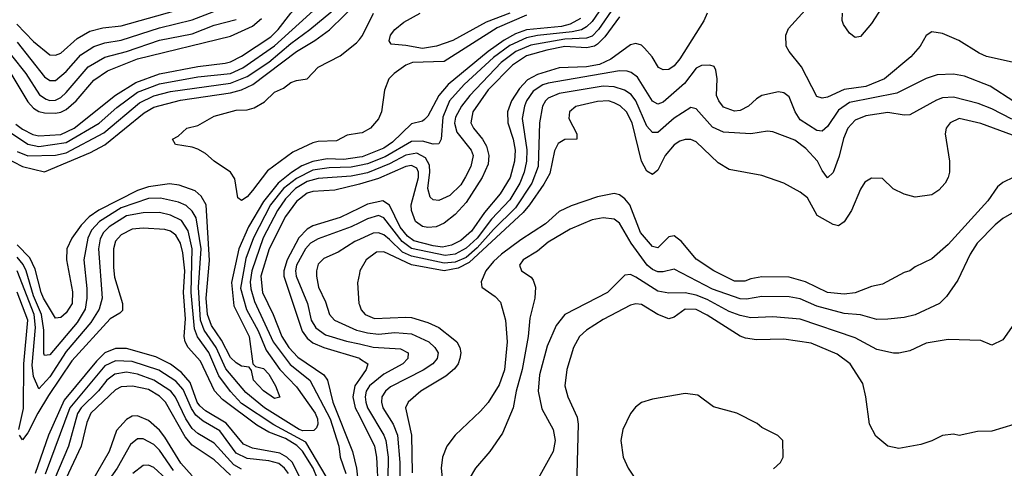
# Model space of a CAD drawing. Header units: inches. Extents: x 1793402 to 1900366, y 320852 to 470679.
# Tile 439 of 604: x 1858760 to 1862355, y 446609 to 448246. Entities that reach past the tile are written whole.
import ezdxf

# ---------------------------------------------------------------- set-up
doc = ezdxf.new("R2010")
doc.units = ezdxf.units.IN
doc.header["$MEASUREMENT"] = 0
doc.layers.add('B8454', color=7, linetype='Continuous')
doc.layers.add('B8464', color=7, linetype='Continuous')

msp = doc.modelspace()

# ---------------------------------------------------------------- linework, layer by layer
at = {"layer": 'B8454', "color": 4}
for points, elevation in [([(1858749.4, 448229.4), (1858810, 448166.7), (1858870, 448118.4), (1858890, 448116.4), (1858910, 448124.4), (1858970, 448177.6), (1859015.8, 448204.2), (1859063.9, 448216.1), (1859130, 448223.6), (1859330, 448279.6), (1859420.9, 448310), (1859486, 448350), (1859497.5, 448362.5), (1859515.8, 448430), (1859536.3, 448470), (1859594.7, 448525.3), (1859630, 448542.3), (1859670, 448552.9), (1859810, 448573.4), (1859830, 448578), (1859851.5, 448590), (1859895.1, 448650), (1859989.7, 448750), (1860000, 448763.9)], 356), ([(1858750, 448163.7), (1858850, 448038), (1858870, 448023.8), (1858890, 448023.8), (1858930, 448056.4), (1858982.7, 448117.3), (1859030, 448148.8), (1859070, 448161.5), (1859130, 448171.5), (1859270, 448216.5), (1859390, 448246), (1859537.4, 448302.6), (1859549.8, 448310.2), (1859563.6, 448330), (1859568, 448390), (1859577, 448423), (1859595.1, 448450), (1859623, 448477), (1859648.7, 448491.3), (1859710, 448508.9), (1859830, 448524), (1859884.2, 448555.8), (1860000, 448691.9)], 352), ([(1858745.1, 447865.1), (1858770, 447846), (1858807.2, 447827.2), (1858830, 447822.6), (1858910, 447827.6), (1858958.3, 447850), (1859110, 447970.3), (1859183.2, 448016.8), (1859270, 448048.4), (1859410, 448074.7), (1859510, 448088), (1859530, 448092.6), (1859570, 448112.4), (1859676.7, 448183.3), (1859703.5, 448210), (1859750, 448270.4), (1859800, 448320), (1859890, 448364.4), (1860000, 448444.3)], 336), ([(1858718.7, 447838.7), (1858790, 447791.3), (1858830, 447783.8), (1858930, 447797.8), (1859050, 447869), (1859114.9, 447925.1), (1859190, 447981.2), (1859270, 448012), (1859410, 448037.2), (1859529, 448050), (1859575.1, 448070), (1859689.9, 448150.1), (1859844.2, 448290), (1859890, 448318), (1859988.4, 448390), (1860000, 448400.2)], 332), ([(1858750, 447765.2), (1858789.3, 447749.3), (1858890, 447751.1), (1858930, 447760.2), (1859067.1, 447832.9), (1859197.7, 447942.3), (1859250, 447968.3), (1859310, 447983.8), (1859530, 448014.5), (1859590, 448038.2), (1859670, 448091.3), (1859750, 448158.6), (1859819.7, 448210), (1860000, 448361.7)], 328), ([(1858670, 447762), (1858770, 447710.2), (1858850, 447690.6), (1859018.3, 447761.7), (1859070, 447789.2), (1859214.4, 447905.6), (1859250, 447926.7), (1859347.5, 447952.5), (1859530, 447979.7), (1859570, 447990.2), (1859610.5, 448009.5), (1859770, 448130.2), (1859837.6, 448170), (1859890.7, 448209.3), (1860000, 448316.3)], 324), ([(1858727.4, 448050), (1858790, 447946), (1858810, 447923.7), (1858830, 447911.6), (1858850, 447906.7), (1858890, 447904.7), (1858910, 447909.1), (1858930, 447918.9), (1858966.3, 447950), (1859030, 448024.9), (1859080.5, 448059.5), (1859190, 448103.5), (1859530, 448185.5), (1859610, 448222.8), (1859642.6, 448250)], 344), ([(1858730, 448115.3), (1858781.7, 448050), (1858832.3, 447972.3), (1858856.1, 447956.1), (1858870, 447951.7), (1858890, 447952.9), (1858910, 447962.6), (1858930, 447980.3), (1859010, 448073.7), (1859070, 448108.9), (1859150, 448130.2), (1859270, 448171.3), (1859390, 448194.7), (1859470, 448226), (1859550, 448247.2)], 348), ([(1860000, 447831.6), (1859955.6, 447824.4), (1859916.4, 447803.6), (1859850, 447801.4), (1859830, 447796.4), (1859757.5, 447762.5), (1859664.9, 447695.1), (1859610, 447622.4), (1859590, 447599.5), (1859570, 447586), (1859556.5, 447596.5), (1859545.4, 447665.4), (1859529.7, 447689.7), (1859470, 447729.5), (1859437.6, 447757.6), (1859410, 447773.2), (1859390, 447781.2), (1859328.7, 447790), (1859318, 447810), (1859338.9, 447821.1), (1859370, 447850.5), (1859410, 447860.5), (1859470, 447894), (1859550, 447916.5), (1859590, 447917.7), (1859615.9, 447924.1), (1859653.2, 447946.8), (1859690, 447981.3), (1859723.3, 447996.7), (1859750, 448016.4), (1859770, 448024.4), (1859810, 448030.4), (1859850, 448073.4), (1859930, 448114), (1859990, 448161.3), (1860000, 448173.3)], 316), ([(1860000, 447744.2), (1859943.7, 447736.3), (1859882.3, 447737.7), (1859830, 447729), (1859790, 447712.2), (1859751.7, 447688.3), (1859703.5, 447650), (1859650, 447582.7), (1859594.7, 447490), (1859559.7, 447410), (1859532.9, 447287.1), (1859542, 447202), (1859597.3, 447090), (1859610.7, 446990.7), (1859620.7, 446980.7), (1859650, 446972.7), (1859670, 446952.4), (1859694.4, 446910), (1859710, 446868), (1859690, 446863.7), (1859650, 446892), (1859614, 446930), (1859606.3, 446966.3), (1859598, 446978), (1859570, 446981.6), (1859550, 446993.6), (1859530, 447013.6), (1859496.2, 447076.2), (1859460.3, 447130), (1859446, 447170), (1859440.2, 447230), (1859452.4, 447367.6), (1859440.4, 447570), (1859422.5, 447602.5), (1859401, 447621), (1859342.5, 447642.5), (1859306.9, 447646.9), (1859230, 447636.5), (1859190, 447623.1), (1859048.9, 447551.1), (1859013.9, 447526.1), (1858983.6, 447496.4), (1858950, 447449.4), (1858932, 447410), (1858930.3, 447370), (1858952.7, 447252.7), (1858951.7, 447210), (1858930, 447176), (1858910, 447159.3), (1858890, 447157.2), (1858846.8, 447230), (1858837.6, 447250), (1858816.1, 447336.1), (1858796.8, 447376.8), (1858750, 447423.9)], 324), ([(1860000, 447713.6), (1859970, 447707.4), (1859890, 447706), (1859830, 447697), (1859770, 447666.5), (1859723.2, 447630), (1859675.4, 447570), (1859612.9, 447450), (1859585.2, 447374.8), (1859566.3, 447266.3), (1859588.1, 447188.1), (1859630.7, 447110.7), (1859660, 447040), (1859710.2, 446970), (1859770, 446906), (1859838.3, 446810), (1859847.6, 446790), (1859848.8, 446770), (1859843.9, 446756.1), (1859833.3, 446746.7), (1859793.9, 446746.1), (1859780.7, 446750), (1859654, 446830), (1859585.5, 446885.5), (1859512, 446972), (1859477.3, 447050), (1859432.9, 447112.9), (1859420.5, 447150), (1859413.1, 447270), (1859422.4, 447410), (1859403.6, 447523.6), (1859390, 447547.3), (1859367.4, 447567.4), (1859339.8, 447579.8), (1859274.2, 447594.2), (1859230, 447593.3), (1859130, 447559.4), (1859051.7, 447510), (1859022.4, 447477.6), (1859008.6, 447448.6), (1858993.4, 447370), (1859004.8, 447264.8), (1859005.2, 447230), (1858999, 447190), (1858970, 447140.5), (1858870, 447022.9), (1858850, 447021.2), (1858847.6, 447027.6), (1858847.3, 447112.7), (1858839.2, 447170), (1858810, 447238.7), (1858783.4, 447330), (1858772.6, 447352.6), (1858750, 447379.8)], 328), ([(1860000, 447681.1), (1859970, 447674.8), (1859850, 447666), (1859810, 447655.7), (1859766.7, 447630), (1859730, 447592.3), (1859700.7, 447550), (1859649.3, 447450), (1859607.8, 447330), (1859601.8, 447290), (1859603.4, 447263.4), (1859617.4, 447217.4), (1859684.9, 447070), (1859747.4, 446987.4), (1859819.5, 446930), (1859893, 446790), (1859924.9, 446690), (1859930.3, 446650), (1859950.2, 446590.2)], 332), ([(1860000, 447645.9), (1859995.4, 447644.6), (1859910, 447624.4), (1859830, 447619.1), (1859810, 447613.5), (1859770, 447583), (1859730, 447527.6), (1859670.2, 447410), (1859639.7, 447310), (1859646, 447250), (1859684.7, 447170), (1859716.5, 447090), (1859742.8, 447050), (1859774.8, 447014.8), (1859870.2, 446950.2), (1859883.7, 446930), (1859902.9, 446850), (1859974.9, 446670), (1859989.2, 446610), (1860000, 446511.6)], 336), ([(1859879.1, 446579.1), (1859804.7, 446704.7), (1859687.6, 446767.6), (1859570, 446845.8), (1859529.2, 446889.2), (1859486.7, 446946.8), (1859450, 447031.5), (1859408.5, 447088.5), (1859398.5, 447118.5), (1859386.3, 447250), (1859389.8, 447409.8), (1859375, 447475), (1859350, 447512.8), (1859310, 447532.6), (1859270, 447542.6), (1859210, 447541), (1859150, 447529.8), (1859087, 447490), (1859066, 447470), (1859053.3, 447446.7), (1859048, 447410), (1859061.1, 447230), (1859050.3, 447190), (1859019, 447141), (1858930, 447035.8), (1858870, 446943), (1858830, 446899), (1858810, 446944), (1858805.2, 446985.2), (1858817.6, 447122.4), (1858813.1, 447170), (1858750.7, 447330)], 332), ([(1860000, 447558.7), (1859930, 447524.8), (1859830, 447494), (1859810, 447482), (1859779, 447450), (1859736.2, 447370), (1859723.8, 447330), (1859724.2, 447310), (1859791.4, 447110), (1859810, 447084.2), (1859830, 447066.7), (1859870, 447050.2), (1860000, 447010.3)], 344), ([(1860000, 447504.7), (1859970, 447489.7), (1859850, 447446.6), (1859821.6, 447430), (1859803.1, 447410), (1859770.3, 447350), (1859766.5, 447330), (1859769, 447310), (1859810.2, 447210.2), (1859824.6, 447150), (1859841.2, 447121.2), (1859876.5, 447096.5), (1859953.2, 447073.2), (1860000, 447062.7)], 348), ([(1859846.9, 446570), (1859831.3, 446610), (1859791.8, 446671.8), (1859772.2, 446692.2), (1859730, 446718.1), (1859670, 446740.7), (1859625.9, 446765.9), (1859499.8, 446859.8), (1859471.6, 446891.6), (1859419.5, 446999.5), (1859375.1, 447050), (1859363.5, 447070), (1859360.5, 447090), (1859365.4, 447154.6), (1859357.7, 447250), (1859362.4, 447330), (1859355.8, 447395.8), (1859347.3, 447430), (1859330, 447459.6), (1859310, 447474.3), (1859290, 447480.5), (1859210, 447485.4), (1859170, 447482), (1859130, 447460.5), (1859110, 447438), (1859102.6, 447410), (1859102, 447342), (1859106.2, 447306.2), (1859134.9, 447210), (1859134.6, 447185.4), (1859125.5, 447174.5), (1859090, 447154), (1858950, 447001.1), (1858865.4, 446874.6), (1858826, 446810), (1858790, 446738), (1858770, 446712.7), (1858758.4, 446730)], 336), ([(1860000, 447444.1), (1859983.4, 447436.6), (1859922.4, 447397.6), (1859870, 447375.1), (1859850, 447354), (1859843, 447330), (1859843, 447310), (1859850.5, 447270), (1859876.7, 447216.7), (1859890.6, 447170), (1859909, 447149), (1859990, 447113.4), (1860000, 447110.8)], 352), ([(1860000, 447319.5), (1859993.7, 447286.3), (1859998, 447210), (1860000, 447205)], 356), ([(1858756.3, 446750), (1858773.1, 446826.9), (1858775.4, 446990), (1858789.8, 447150), (1858750, 447252)], 336), ([(1859784.8, 446570), (1859755.5, 446630), (1859735.4, 446650), (1859710, 446664.1), (1859610, 446682), (1859576.9, 446696.9), (1859513.2, 446773.2), (1859438.5, 446818.5), (1859417.1, 446837.1), (1859408.3, 446850), (1859381.7, 446921.8), (1859350, 446958), (1859310, 446988.6), (1859256.3, 447016.3), (1859150, 447046.4), (1859110, 447046.4), (1859070, 447029.8), (1859039.7, 447000.3), (1858922.5, 446857.5), (1858864.7, 446730), (1858816.5, 446590)], 344), ([(1859741.2, 446590), (1859727.1, 446610), (1859706, 446626), (1859670, 446635.8), (1859590, 446644.5), (1859550, 446664.8), (1859490, 446745.1), (1859430, 446781.1), (1859403, 446803), (1859387.4, 446827.4), (1859356.9, 446896.9), (1859330, 446927.3), (1859267.6, 446967.6), (1859170, 446998.8), (1859110, 447001.5), (1859070, 446982.6), (1858942.6, 446830), (1858853, 446587)], 348), ([(1859570, 446606.4), (1859541.7, 446621.7), (1859470, 446700.5), (1859410, 446735.4), (1859390, 446754.7), (1859366.6, 446790), (1859329.1, 446869.1), (1859311.2, 446890), (1859250, 446930.9), (1859190, 446951.9), (1859150, 446960.3), (1859107.1, 446952.9), (1859078, 446930), (1859047.8, 446892.2), (1858983.6, 446830), (1858971, 446809), (1858938, 446690), (1858870, 446529.4)], 352), ([(1860000, 446933.8), (1859984, 446910), (1859976.1, 446870), (1859984.9, 446830), (1860000, 446800.2)], 344), ([(1859530, 446583.5), (1859470, 446640.4), (1859390, 446694), (1859364, 446724), (1859292.3, 446850), (1859270, 446872.1), (1859230, 446896.4), (1859171.6, 446908.4), (1859130, 446906.6), (1859110, 446895.1), (1859018.9, 446810), (1859004.3, 446775.7), (1858984.4, 446690), (1858928.1, 446570)], 356), ([(1859390, 446582), (1859347.9, 446627.9), (1859290, 446723), (1859270, 446748), (1859230, 446783), (1859190, 446800.5), (1859170, 446799.6), (1859150, 446787.3), (1859113, 446747), (1859087, 446670), (1859021.3, 446558.7)], 364), ([(1859321, 446601), (1859270, 446675.6), (1859250, 446695.6), (1859210, 446716.2), (1859190, 446716.2), (1859163.9, 446696.1), (1859115.3, 446610), (1859080.9, 446559.1)], 368), ([(1859294, 446570), (1859250, 446611.6), (1859230, 446620.7), (1859210, 446619.5), (1859173, 446590)], 372)]:
    msp.add_lwpolyline(points, dxfattribs=dict(at, elevation=elevation))
at = {"layer": 'B8464', "color": 4}
for points, elevation in [([(1860910, 448326.6), (1860850, 448239.7), (1860830, 448219.8), (1860810.8, 448209.2), (1860777.7, 448202.3), (1860650, 448188.4), (1860610, 448179.8), (1860550, 448151.6), (1860490, 448107.8), (1860382.6, 448010), (1860329, 447950), (1860304.9, 447890), (1860299.3, 447810), (1860290, 447793.2), (1860270, 447791.8), (1860230, 447802.3), (1860190, 447801), (1860094.1, 447745.9), (1860030, 447719.8), (1860000, 447713.6)], 328), ([(1862405.6, 448085.6), (1862290, 448112), (1862263.3, 448123.3), (1862188.7, 448170), (1862130, 448196), (1862090, 448201.2), (1862070, 448188.7), (1862047.3, 448150), (1862014, 448110), (1861917.3, 448030), (1861850, 448002.3), (1861770, 447991.1), (1861710, 447963.6), (1861690, 447959.5), (1861670, 447966), (1861614.5, 448074.5), (1861569, 448130), (1861559, 448150), (1861557.2, 448190), (1861566.6, 448213.4), (1861690, 448350.5)], 344), ([(1860930, 448292.6), (1860873.4, 448210), (1860850, 448186.4), (1860830, 448178.9), (1860750, 448175.2), (1860626.5, 448153.5), (1860571.8, 448130), (1860518.3, 448090), (1860403.6, 447970), (1860372.9, 447930), (1860351.6, 447890), (1860348, 447868), (1860355.8, 447835.8), (1860408.4, 447770), (1860415.3, 447750), (1860407, 447710), (1860387.8, 447672.2), (1860370, 447643.7), (1860330, 447604.5), (1860290, 447586.6), (1860270, 447589), (1860258.6, 447598.6), (1860249.7, 447629.7), (1860257.2, 447690), (1860255.7, 447715.7), (1860241.4, 447741.4), (1860210, 447759.3), (1860170, 447751.7), (1860110, 447719.8), (1860030, 447687.4), (1860000, 447681.1)], 332), ([(1861908.2, 448290), (1861870, 448232.7), (1861830, 448185.2), (1861810, 448181.2), (1861790, 448197.2), (1861768.2, 448228.2), (1861763.5, 448243.5), (1861764, 448270)], 336), ([(1860000, 448173.3), (1860012.1, 448187.9), (1860051.1, 448270)], 316), ([(1861270.5, 448270), (1861258.3, 448241.7), (1861170, 448103.7), (1861150, 448078), (1861130, 448064.5), (1861110, 448062.7), (1861092.1, 448072.1), (1861069.4, 448110), (1861041.7, 448141.7), (1861030, 448152.7), (1861010, 448159.5), (1860990, 448154.5), (1860918.5, 448101.5), (1860877.5, 448082.5), (1860830, 448074.4), (1860730, 448069.8), (1860650, 448045.6), (1860614, 448026), (1860585.1, 447994.9), (1860556, 447950), (1860541.1, 447910), (1860541.7, 447870), (1860561.3, 447810), (1860569.1, 447770), (1860566.9, 447730), (1860550.2, 447670), (1860514.3, 447610), (1860457.3, 447542.7), (1860410, 447474), (1860370, 447440.3), (1860336.5, 447423.5), (1860303.6, 447416.4), (1860270, 447420.6), (1860199.4, 447439.4), (1860176.4, 447456.4), (1860149, 447489), (1860110, 447569.6), (1860085.3, 447585.3), (1860030, 447573.3), (1860000, 447558.7)], 344), ([(1860610, 448262.7), (1860503.7, 448216.3), (1860310, 448093.3), (1860194, 448090), (1860170, 448080.7), (1860126.8, 448050), (1860107.7, 448030), (1860091.7, 447988.3), (1860080.5, 447910), (1860070, 447884), (1860041, 447850), (1860010, 447833.2), (1860000, 447831.6)], 316), ([(1860950, 448256.9), (1860895.9, 448184.1), (1860870, 448156.4), (1860858.4, 448150), (1860830, 448143.2), (1860750, 448148.2), (1860685, 448135), (1860610, 448114.2), (1860559.4, 448080.6), (1860470.3, 447990), (1860414.6, 447910), (1860407, 447870), (1860416.4, 447850), (1860450, 447810.5), (1860464.8, 447784.8), (1860472.9, 447750), (1860470, 447719), (1860448.9, 447670), (1860390, 447578.7), (1860350, 447535.1), (1860310, 447503), (1860281, 447490), (1860250, 447487.9), (1860230, 447490.9), (1860204.5, 447510), (1860190, 447549.2), (1860188.9, 447570), (1860215.8, 447670), (1860216.4, 447690), (1860210, 447704.5), (1860190, 447713.5), (1860170, 447709.8), (1860070, 447667.1), (1860000, 447645.9)], 336), ([(1860807, 448250), (1860770.4, 448230), (1860738.6, 448221.4), (1860610, 448208.5), (1860570, 448193.9), (1860528.2, 448171.8), (1860470, 448129.8), (1860324.6, 448010), (1860290.3, 447970), (1860250, 447894), (1860238, 447882), (1860230, 447876), (1860190, 447865.6), (1860120.8, 447799.2), (1860090, 447777.7), (1860010, 447745.6), (1860000, 447744.2)], 324), ([(1860550, 448269.8), (1860463.2, 448236.8), (1860341, 448170), (1860282, 448150), (1860230, 448140.5), (1860170, 448152.3), (1860116.4, 448156.4), (1860108.4, 448168.4), (1860114, 448190), (1860129, 448210), (1860162.7, 448237.3), (1860222, 448270)], 312), ([(1862390, 447947.6), (1862303.3, 448003.3), (1862210, 448039.5), (1862170, 448047), (1862110, 448044.5), (1862070, 448032), (1861962.3, 447977.7), (1861790, 447943.5), (1861750, 447915.6), (1861710, 447856), (1861690, 447839.3), (1861670, 447842), (1861610, 447880.7), (1861591.5, 447910), (1861570, 447964), (1861550, 447979.3), (1861530, 447982.7), (1861470, 447969), (1861450, 447957.2), (1861421, 447930), (1861390, 447914.5), (1861370, 447912), (1861330, 447926.6), (1861312.3, 447950), (1861304.5, 447970), (1861306, 448030), (1861302, 448062), (1861295.3, 448075.3), (1861280.4, 448080.4), (1861250, 448079.3), (1861230, 448069.2), (1861187.2, 448012.8), (1861110, 447944.5), (1861090, 447938), (1861070, 447949.3), (1861016, 448036), (1860993, 448053), (1860977.7, 448057.7), (1860950, 448058.9), (1860690, 448014.2), (1860670, 448008.4), (1860635.1, 447984.9), (1860610.3, 447950), (1860602.6, 447930), (1860595.1, 447884.9), (1860611.3, 447771.3), (1860610.2, 447730.2), (1860602, 447690), (1860585.8, 447650), (1860550, 447588.3), (1860482, 447518), (1860430, 447448.8), (1860390, 447411.8), (1860350, 447389.8), (1860313.9, 447386.1), (1860190, 447410.6), (1860156.2, 447436.2), (1860090, 447523.5), (1860070, 447531.1), (1860030, 447519.7), (1860000, 447504.7)], 348), ([(1862382.6, 447882.6), (1862310, 447920.5), (1862259.8, 447939.8), (1862170, 447963.6), (1862130, 447960.7), (1862107.1, 447952.9), (1862010, 447899.3), (1861990, 447898), (1861930, 447907.3), (1861850, 447895.6), (1861810, 447879.5), (1861783.8, 447850), (1861767.7, 447812.3), (1861751.6, 447748.4), (1861730, 447688), (1861710, 447668.7), (1861690, 447695.3), (1861672.7, 447730), (1861630, 447776), (1861590, 447806), (1861510, 447837.2), (1861490, 447839.3), (1861430, 447829.4), (1861330, 447835.6), (1861290, 447853.6), (1861230, 447920.9), (1861210, 447926), (1861150, 447887), (1861090, 447834), (1861070, 447834), (1861050, 447858), (1861009.8, 447949.8), (1860992.7, 447972.7), (1860968.6, 447988.6), (1860930, 448001.1), (1860890, 448003.9), (1860730, 447976.4), (1860690, 447959.6), (1860679.3, 447950), (1860668.5, 447930), (1860657.6, 447870), (1860652.6, 447710), (1860630.2, 447650), (1860570, 447559.2), (1860490, 447480.8), (1860430, 447413), (1860390, 447378.4), (1860350, 447360.8), (1860310, 447357.9), (1860190, 447383), (1860157.8, 447397.8), (1860110, 447444.4), (1860090, 447460.4), (1860070, 447468.3), (1860050, 447466.6), (1860000, 447444.1)], 352), ([(1862384.9, 447824.9), (1862270, 447867.6), (1862190, 447886), (1862158, 447870), (1862142.8, 447850), (1862138.8, 447830), (1862154.4, 447730), (1862154.9, 447690), (1862150.3, 447669.7), (1862139.1, 447650), (1862116.1, 447623.9), (1862090, 447606.6), (1862030, 447598), (1861989.5, 447609.5), (1861949.3, 447629.3), (1861910, 447666), (1861870, 447668), (1861846.4, 447653.6), (1861830, 447628), (1861797.3, 447550), (1861770, 447508), (1861750, 447494), (1861730, 447499), (1861671.8, 447531.8), (1861635.9, 447595.9), (1861610, 447617.2), (1861550, 447649.2), (1861470, 447677.2), (1861350, 447699), (1861310, 447724), (1861230, 447800.9), (1861210, 447809.3), (1861190, 447809.2), (1861170, 447802.7), (1861150, 447789.3), (1861117.1, 447750), (1861090, 447697.2), (1861070, 447681.2), (1861050, 447692.7), (1861030, 447729.2), (1860996, 447870), (1860975.8, 447910), (1860951.8, 447931.8), (1860930, 447943), (1860910, 447949.6), (1860870, 447947.6), (1860790.5, 447929.5), (1860766.8, 447910), (1860765.2, 447885.2), (1860794, 447830), (1860794, 447810), (1860750, 447809), (1860725.8, 447794.2), (1860712.5, 447767.5), (1860695.2, 447684.8), (1860674.2, 447645.8), (1860621.3, 447570), (1860597.8, 447542.2), (1860400.6, 447359.4), (1860361.2, 447338.8), (1860310, 447329), (1860190, 447351.6), (1860090, 447398.7), (1860062.3, 447397.7), (1860024.9, 447370), (1860002, 447330), (1860000, 447319.5)], 356), ([(1862390, 447671.8), (1862350, 447652.3), (1862330, 447636), (1862294.4, 447585.6), (1862150, 447426), (1862090, 447373.2), (1862030, 447344), (1862010, 447329), (1861990, 447324), (1861910, 447281.2), (1861870, 447272.3), (1861810, 447249.6), (1861770, 447244.7), (1861709, 447250), (1861629.7, 447289.7), (1861570, 447306), (1861470, 447307.6), (1861430, 447300.7), (1861408.1, 447291.9), (1861370, 447292), (1861294, 447330), (1861230, 447372.3), (1861176.3, 447436.3), (1861150, 447457.2), (1861130, 447453.2), (1861090, 447413.2), (1861070, 447418), (1861026.9, 447470), (1860987.6, 447570), (1860970, 447592), (1860950, 447607), (1860930, 447612), (1860870, 447599.6), (1860773.5, 447566.5), (1860730, 447545.6), (1860679.3, 447500.7), (1860590, 447443.1), (1860519.5, 447390), (1860490, 447363.6), (1860462.4, 447330), (1860444.9, 447290), (1860446.8, 447270), (1860495.8, 447235.8), (1860515.8, 447215.8), (1860533.4, 447150), (1860539.3, 447070), (1860530, 446968), (1860510, 446913.2), (1860470, 446849.2), (1860442.8, 446817.2), (1860350, 446729.3), (1860319.1, 446690), (1860303.8, 446650), (1860298.7, 446610), (1860307.6, 446527.6)], 364), ([(1862390, 447543.7), (1862350, 447520.9), (1862322, 447498), (1862256.3, 447430), (1862230.6, 447390), (1862184.9, 447295.1), (1862143.5, 447236.5), (1862118, 447210), (1862030, 447169.3), (1861990, 447159.3), (1861930, 447152.7), (1861890, 447152.3), (1861829.6, 447169.6), (1861770, 447173.6), (1861670, 447200.5), (1861610, 447227.8), (1861570, 447235.1), (1861470, 447235.8), (1861414.3, 447225.7), (1861390, 447227.1), (1861290, 447262.3), (1861150, 447335.1), (1861110, 447325.6), (1861090, 447326.3), (1861070, 447334.7), (1861050.8, 447350.8), (1860992.8, 447430), (1860950, 447503.7), (1860930, 447518.4), (1860890, 447522.9), (1860850, 447515.1), (1860770, 447482), (1860690, 447434.5), (1860650, 447401.2), (1860598, 447370), (1860584.7, 447350), (1860592, 447330), (1860626.8, 447306.8), (1860635.3, 447295.3), (1860642.8, 447270), (1860640.7, 447230), (1860622.8, 447157.2), (1860617, 447090), (1860594.9, 446970), (1860572.2, 446890), (1860561.6, 446830), (1860522.5, 446737.5), (1860476, 446670), (1860424.7, 446610), (1860401, 446570)], 368), ([(1862390, 447135.3), (1862350, 447078), (1862310, 447058), (1862270, 447075.3), (1862150, 447079.3), (1862070, 447065.2), (1862010, 447037.2), (1861970, 447029.2), (1861950, 447029.2), (1861890, 447042.7), (1861810, 447085.1), (1861610, 447153.6), (1861510, 447161.6), (1861430, 447157.6), (1861390, 447166), (1861350, 447181.3), (1861270, 447224.8), (1861230, 447241), (1861190, 447249.7), (1861130, 447247.6), (1861090, 447255.1), (1861010, 447307), (1860990, 447316), (1860970, 447313.2), (1860906, 447250), (1860750.3, 447169.7), (1860719.1, 447130), (1860685.5, 447054.5), (1860657.6, 446950), (1860652.7, 446890), (1860666.4, 446826.4), (1860707.3, 446750), (1860715.5, 446710), (1860707.3, 446670), (1860641, 446550)], 372), ([(1860000, 447205), (1860007.1, 447187.1), (1860020.7, 447170), (1860055.6, 447155.6), (1860170, 447160.3), (1860190, 447158.7), (1860250, 447141.3), (1860290, 447122.4), (1860342, 447082), (1860355.5, 447070), (1860366.4, 447050), (1860370.4, 447030), (1860366.7, 447010), (1860360.4, 446990), (1860347.7, 446972.3), (1860315.2, 446944.8), (1860224, 446890), (1860178.8, 446850), (1860168, 446830), (1860190.2, 446730.2), (1860192.5, 446592.5)], 356), ([(1862390, 446769), (1862310, 446744), (1862256.9, 446743.1), (1862190, 446729), (1862170, 446734), (1862130, 446729.2), (1862090, 446709.3), (1862050, 446696), (1861970, 446680.9), (1861930, 446689.3), (1861886.2, 446726.2), (1861862.9, 446770), (1861849.6, 446870), (1861838, 446918), (1861792.3, 446990), (1861744.9, 447024.9), (1861650, 447065.6), (1861550, 447080.5), (1861450, 447077.6), (1861410, 447084.2), (1861390, 447091.5), (1861270, 447168), (1861230, 447188), (1861190, 447189.6), (1861150, 447160.7), (1861130, 447154.5), (1861089.7, 447169.7), (1861030, 447206.6), (1861010, 447209.4), (1860990, 447203.7), (1860890, 447152), (1860830, 447112.7), (1860804, 447090), (1860782, 447050), (1860757.3, 446970), (1860750.7, 446910), (1860760.7, 446870), (1860795.8, 446795.8), (1860799.3, 446770), (1860790.8, 446450)], 376), ([(1860000, 447110.8), (1860030, 447103.2), (1860070, 447099), (1860130, 447104.6), (1860190, 447099.6), (1860253.4, 447070), (1860275.5, 447050), (1860288, 447030), (1860283.8, 447010), (1860268, 446990), (1860233.3, 446966.7), (1860114.1, 446905.9), (1860095.5, 446890), (1860082.4, 446870), (1860080.4, 446850), (1860085.3, 446830), (1860123.1, 446770), (1860139.6, 446730), (1860148.1, 446630), (1860148, 446570)], 352), ([(1860000, 447062.7), (1860050, 447051.5), (1860150, 447045.5), (1860178.8, 447030), (1860177.3, 447010), (1860159.1, 446990), (1860090, 446953), (1860037, 446910), (1860025.2, 446890), (1860021.3, 446870), (1860023.6, 446850), (1860030.2, 446830), (1860088.9, 446730), (1860096.1, 446710), (1860104.9, 446650), (1860104.5, 446570)], 348), ([(1860000, 447010.3), (1860001, 447010), (1860030.6, 446990), (1860024.4, 446970), (1860000, 446933.8)], 344), ([(1861512.7, 446607.3), (1861538, 446630), (1861548, 446650), (1861546, 446710), (1861528.4, 446728.4), (1861470, 446758), (1861452.9, 446772.9), (1861378, 446810), (1861293.6, 446833.6), (1861236.4, 446876.4), (1861190, 446882), (1861070, 446860.9), (1861030.6, 446849.4), (1861008.3, 446831.7), (1860990, 446809), (1860961.6, 446750), (1860954.9, 446710), (1860963, 446650), (1860982, 446610), (1861050, 446507.3)], 384), ([(1860000, 446800.2), (1860055.8, 446690), (1860063.2, 446650), (1860069.3, 446530)], 344)]:
    msp.add_lwpolyline(points, dxfattribs=dict(at, elevation=elevation))

doc.saveas('drawing.dxf')
